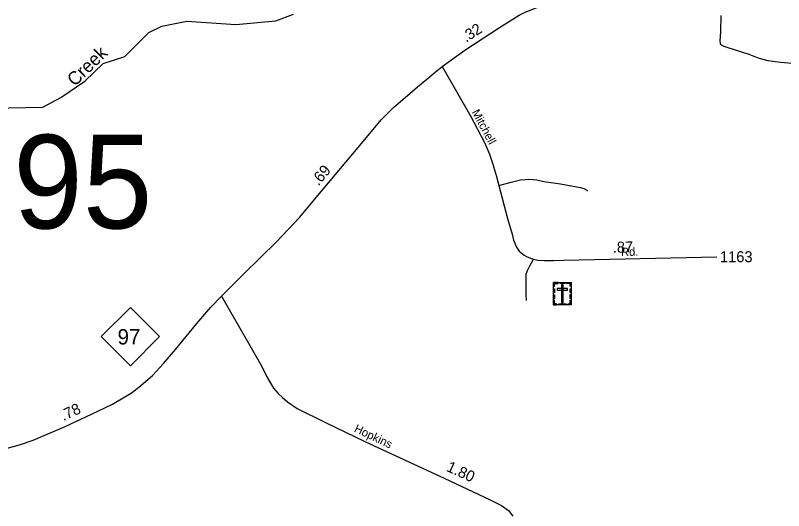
# Model space of a CAD drawing. Extents: x 2220236 to 2384410, y 720751 to 894131.
# Drawn here: x 2233278 to 2242034, y 762517 to 768158 of the extents above; entities that cross this region are included whole.
import ezdxf

# ---------------------------------------------------------------- set-up
doc = ezdxf.new("R2010")
doc.units = 0
doc.layers.add('Default', color=7, linetype='Continuous')

msp = doc.modelspace()

# ---------------------------------------------------------------- linework, layer by layer
at = {"layer": 'Default'}
for points in [[(2238141, 767577.2), (2238399.3, 767761), (2238796.2, 768019.4), (2238919.2, 768095.7), (2239018, 768159.9), (2239087.4, 768194.6), (2239214.8, 768242.3), (2239633.6, 768371.7)], [(2233007.9, 767102.3), (2233590.8, 767113.2), (2233797.9, 767223.8), (2234070.9, 767408.5), (2234278, 767610.8), (2234526.9, 767687.7), (2234800.1, 767964.2), (2234948.9, 768033.3), (2235231.9, 768093.1), (2235790.1, 768055.4), (2236247.9, 768095.1), (2236448.1, 768169.8)], [(2242172.7, 767605.1), (2242001.5, 767622.5), (2241936.3, 767628.3), (2241857.9, 767641.4), (2241759.3, 767666.1), (2241717.2, 767683.5), (2241641.8, 767711.1), (2241557.7, 767740.1), (2241475, 767766.2), (2241389.4, 767792.3), (2241356, 767803.9), (2241327, 767819.9), (2241315.4, 767831.5), (2241314, 767840.2), (2241312.5, 767864.9), (2241319.8, 767975.2), (2241321.2, 768158.1)], [(2235627.8, 764961.8), (2235724.9, 765057.2), (2235875.7, 765206.3), (2236076.8, 765404.1), (2236249.9, 765573.4), (2236519.4, 765859.3), (2236670, 766036.6), (2237222.4, 766699.6), (2237446, 766968.4), (2237591.6, 767114.1), (2237747.6, 767245.9), (2237862, 767343), (2237966, 767433.2), (2238063, 767511.3), (2238141, 767577.2)], [(2238141, 767577.2), (2238467.2, 767004.8), (2238625.6, 766708.2), (2238682.6, 766578.7), (2238717.4, 766475), (2238762.6, 766321.5), (2238789, 766219.9), (2238886.4, 765844.7), (2238939.9, 765665.2), (2238956.3, 765599.3), (2238968.8, 765563.4), (2238989, 765517.6), (2239021.3, 765474), (2239077.8, 765428.4), (2239101.9, 765412.5), (2239148, 765391), (2239183.2, 765380.8), (2239234.2, 765371.6), (2239310.2, 765366.3), (2239412.2, 765365.2), (2239528.1, 765370), (2241272.9, 765406.3)], [(2238789, 766219.9), (2238929.6, 766257.3), (2239033.6, 766283.4), (2239087.4, 766290.3), (2239129, 766292), (2239179.2, 766290.3), (2239220.8, 766283.4), (2239300.5, 766267.7), (2239491.2, 766238.3), (2239720, 766198.4), (2239758.1, 766188), (2239791, 766168.9), (2239799.7, 766155)], [(2239104.7, 764911.5), (2239099.5, 764970.5), (2239097.8, 765036.4), (2239097.8, 765150.8), (2239099.5, 765211.5), (2239113.4, 765253.2), (2239142.8, 765303.5), (2239183.2, 765380.8)], [(2232159.5, 762906.5), (2232463.7, 763026.2), (2232663.6, 763097.1), (2232793.3, 763126.3), (2233145.9, 763218.8), (2233336.5, 763270.8), (2233480.4, 763321.1), (2233846.1, 763477.2), (2234145.9, 763616), (2234383.8, 763731), (2234610.4, 763864), (2234709.2, 763942), (2234842.7, 764058.2), (2234967.5, 764193.5), (2235104.2, 764354.4), (2235347.1, 764649.6), (2235506.5, 764835.2), (2235627.8, 764961.8)], [(2235627.8, 764961.8), (2236083.4, 764166.5), (2236144.5, 764041.1), (2236184.9, 763967.5), (2236221.4, 763913.8), (2236271.9, 763850.1), (2236322.1, 763804.7), (2236380.5, 763757.1), (2236489.5, 763679.4), (2236811.7, 763522.4), (2237262.6, 763305.2), (2238163.6, 762887.5), (2238688.7, 762639.5), (2238820.4, 762575.4), (2238896.7, 762519.9), (2238948.1, 762454.7)]]:
    msp.add_lwpolyline(points, dxfattribs=at)
for points in [[(2239412.8, 765116.6), (2239611.9, 765116.6), (2239611.9, 764861.9), (2239412.8, 764861.9)], [(2239412.8, 765073.2), (2239424.1, 765073.2), (2239424.1, 765105.4), (2239464.7, 765105.4), (2239464.7, 765116.6), (2239412.8, 765116.6)], [(2239486.9, 765116.5), (2239538.7, 765116.5), (2239538.7, 765105.1), (2239486.9, 765105.1)], [(2239612, 765073.2), (2239600.6, 765073.2), (2239600.6, 765105.4), (2239560, 765105.4), (2239560, 765116.5), (2239611.9, 765116.5)], [(2239412.8, 764999.1), (2239412.8, 765042.4), (2239424.2, 765042.4), (2239424.2, 764999.1)], [(2239453.6, 765048.5), (2239453.6, 765029.8), (2239571.3, 765029.8), (2239571.3, 765048.5)], [(2239521.8, 765087.3), (2239503.1, 765087.3), (2239503.1, 764884.5), (2239521.8, 764884.5)], [(2239600.5, 765000.1), (2239600.5, 765043.4), (2239611.9, 765043.4), (2239611.9, 765000.1)], [(2239412.8, 764931.9), (2239412.8, 764975.2), (2239424.1, 764975.2), (2239424.1, 764931.9)], [(2239600.5, 764934.2), (2239600.5, 764977.5), (2239611.9, 764977.5), (2239611.9, 764934.2)], [(2234255.6, 764499.4), (2234588.6, 764832.4), (2234921.6, 764499.4), (2234588.6, 764166.4)], [(2239445.9, 764862), (2239445.9, 764873.5), (2239423.9, 764873.5), (2239423.9, 764913.9), (2239412.7, 764913.9), (2239412.7, 764862)], [(2239470.2, 764873.4), (2239555.1, 764873.4), (2239555.1, 764862), (2239470.2, 764862)], [(2239578.7, 764861.9), (2239578.7, 764873.4), (2239600.7, 764873.4), (2239600.7, 764913.8), (2239611.9, 764913.8), (2239611.9, 764861.9)]]:
    msp.add_lwpolyline(points, close=True, dxfattribs=at)

# ---------------------------------------------------------------- texts
for s, height, rotation, p in [('.32', 125, 33.067, (2238415.3, 767846)), ('Creek', 150, 44.33295, (2233956, 767340.9)), ('Mitchell', 95, 298.11402, (2238476.5, 767057)), ('.69', 125, 50.19628, (2236733.2, 766210.1)), ('.87', 125, 1.19199, (2240087.4, 765454)), ('Rd.', 95, 1.19199, (2240181.7, 765416.4)), ('.78', 125, 24.831, (2233825.4, 763536.5)), ('Hopkins', 95, 334.62169, (2237131.5, 763419.5)), ('1.80', 125, 335.5476, (2238182.2, 762972.1))]:
    msp.add_text(s, height=height, rotation=rotation, dxfattribs=at).set_placement(p)
for s, height, p in [('95', 1066.27, (2233253.7, 765731.1)), ('1163', 125, (2241308.1, 765346.7)), ('97', 175, (2234442.7, 764409.7))]:
    msp.add_text(s, height=height, dxfattribs=at).set_placement(p)

doc.saveas('drawing.dxf')
